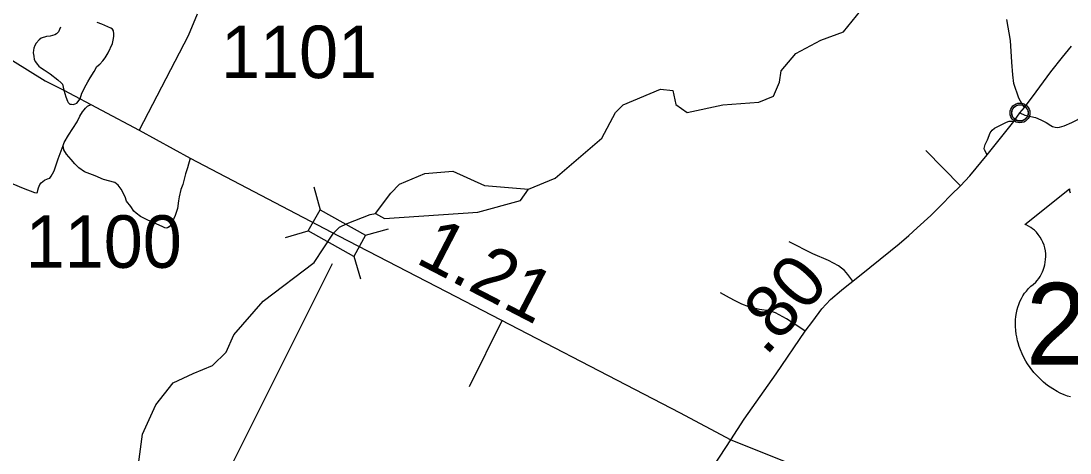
# Model space of a CAD drawing. Extents: x 2290615 to 2522933, y 819489 to 1012715.
# Drawn here: x 2441733 to 2451720, y 847928 to 852041 of the extents above; entities that cross this region are included whole.
import ezdxf

# ---------------------------------------------------------------- set-up
doc = ezdxf.new("R2010")
doc.units = 0
for name, color, linetype in [('Exist Civil Demographics Community CELL', 7, 'Continuous'), ('Exist Hydrographic Creek Single Shore', 7, 'Continuous'), ('Exist Hydrographic Lake Shore', 7, 'Continuous'), ('Exist Road Non-System Type 51', 7, 'Continuous'), ('Exist Road Primary US Attributed', 7, 'Continuous'), ('Exist Road Primary US Mileage Hundredths English Label', 7, 'Continuous'), ('Exist Road Primary US Shield CELL', 7, 'Continuous'), ('Exist Road Primary US Shield Number Label', 7, 'Continuous'), ('Exist Road Secondary Mileage Hundredths English Label', 7, 'Continuous'), ('Exist Road Secondary Structure Standard Bridge CELL', 7, 'Continuous'), ('Exist Road Secondary Structure Standard Bridge Number Label', 7, 'Continuous'), ('Exist Road Secondary Type 51 Attributed', 7, 'Continuous'), ('Exist Road Secondary Type 51 Number Label', 7, 'Continuous')]:
    doc.layers.add(name, color=color, linetype=linetype)

msp = doc.modelspace()

# ---------------------------------------------------------------- linework, layer by layer
at = {"layer": 'Exist Civil Demographics Community CELL'}
msp.add_lwpolyline([(2451165.6, 851178.3), (2451166.6, 851183.9), (2451168.4, 851190.5), (2451171.3, 851197.7), (2451174.2, 851203.4), (2451177.6, 851209.2), (2451181.3, 851214.3), (2451185.3, 851218.7), (2451189.9, 851223.3), (2451195.4, 851227.8), (2451200.8, 851231.5), (2451205.7, 851234.4), (2451210.8, 851236.8), (2451216.2, 851239.1), (2451221.9, 851240.9), (2451226.2, 851242.1), (2451231, 851242.8), (2451235.2, 851243.6), (2451241.5, 851243.8), (2451246, 851243.7), (2451251.6, 851243.4), (2451256.5, 851242.7), (2451261.4, 851241.7), (2451266.4, 851240.3), (2451271.6, 851238.4), (2451278.3, 851235.5), (2451284.5, 851232), (2451289.6, 851228.4), (2451294.7, 851224.4), (2451298.1, 851221.3), (2451302.2, 851216.9), (2451306, 851212.2), (2451309.1, 851207.6), (2451312.3, 851202.6), (2451314.7, 851197.4), (2451316.7, 851192.4), (2451318.3, 851187.4), (2451319.6, 851182.8), (2451320.7, 851176.8), (2451321.3, 851172.1), (2451321.6, 851166.1), (2451321.4, 851160.3), (2451320.8, 851154.6), (2451319.9, 851149.1), (2451318.2, 851143), (2451316.3, 851137.1), (2451314.1, 851132), (2451310.9, 851126), (2451307.6, 851120.7), (2451304.2, 851116), (2451299.9, 851111.3), (2451294.6, 851106.3), (2451289.6, 851102.2), (2451284.6, 851098.8), (2451280.3, 851096.3), (2451273.5, 851093), (2451266.3, 851090.3), (2451260.4, 851088.8), (2451253.8, 851087.5), (2451249.3, 851087.1), (2451244.9, 851086.8), (2451239.3, 851086.8), (2451235, 851087.2), (2451229.4, 851088), (2451223.4, 851089.3), (2451218.9, 851090.6), (2451213.7, 851092.4), (2451209.1, 851094.4), (2451205.2, 851096.7), (2451198.4, 851100.7), (2451192.8, 851105), (2451187.9, 851109.5), (2451183.4, 851114.4), (2451180.2, 851118.3), (2451177.3, 851122.5), (2451173.2, 851129.6), (2451171.4, 851133.1), (2451169.7, 851137.2), (2451167.1, 851145.4), (2451165.6, 851152.4), (2451164.9, 851157.6), (2451164.6, 851163.9), (2451164.5, 851168.6), (2451165.1, 851175)], close=True, dxfattribs=at)
for centre, radius in [((2451243.2, 851165.9), 94.3), ((2451242.9, 851166.2), 76.7)]:
    msp.add_circle(centre, radius, dxfattribs=at)
at = {"layer": 'Exist Hydrographic Creek Single Shore'}
for points in [[(2446563.1, 850438.7), (2446819, 850544.4), (2447263, 850926.9), (2447393, 851168.5), (2447467, 851243.8), (2447822.2, 851392.9), (2447939, 851378), (2447966.1, 851244.6), (2448076, 851170.2), (2448416, 851243.3), (2448758, 851267), (2448898.1, 851325.2), (2448954.1, 851458.9), (2448970, 851567.8), (2449109.1, 851731.1), (2449348.2, 851859.1), (2449564.1, 851936.8), (2449727.1, 852140.5)], [(2443372.9, 848686.6), (2443556.1, 848759.8), (2443687.1, 848886.7), (2443760.1, 849053.8), (2444038.1, 849373.8), (2444524.1, 849741.6), (2444707.7, 850020.2), (2444766.4, 850077), (2444837.4, 850114.2), (2445058.1, 850200), (2445108.1, 850208.6)], [(2442545.1, 847146.1), (2442544.1, 847185.4), (2442709.2, 847330.1), (2442844.1, 847775.4), (2442889, 848108.9), (2443018.2, 848386.6), (2443182, 848596.8), (2443372.9, 848686.6)]]:
    msp.add_lwpolyline(points, dxfattribs=at)
at = {"layer": 'Exist Hydrographic Lake Shore'}
for points in [[(2445108.1, 850208.6), (2445255.1, 850401.7), (2445337.1, 850487.1), (2445577, 850588.8), (2445843, 850612.8), (2446145, 850474.2), (2446563.1, 850438.7)], [(2445108.1, 850208.6), (2445192.2, 850159.5), (2446083.1, 850222.2), (2446489.1, 850330.6), (2446563.1, 850438.7)]]:
    msp.add_lwpolyline(points, dxfattribs=at)
at = {"layer": 'Exist Road Non-System Type 51'}
for p, q in [((2450676, 850470.5), (2450348.5, 850808.6)), ((2450676, 850470.5), (2450348.5, 850808.6)), ((2446313.1, 849192), (2445999.1, 848558.5)), ((2446313.1, 849192), (2445999.1, 848558.5))]:
    msp.add_line(p, q, dxfattribs=at)
for points in [[(2442109, 851980.7), (2442091.5, 851938.3), (2442071.8, 851918.1), (2442053.9, 851910), (2442034.1, 851903.6), (2442010.2, 851897.2), (2441976.1, 851892.8), (2441926.4, 851876), (2441904.8, 851861.7), (2441877.2, 851831.3), (2441865.5, 851809.2), (2441855.8, 851783), (2441852.2, 851763.1), (2441850.4, 851737), (2441854.9, 851706.9), (2441859.4, 851675.1), (2441871.7, 851653.2), (2441888, 851629.5), (2441902.4, 851611.8), (2441918.6, 851597.9), (2441954.9, 851574.6), (2442009.5, 851537.4), (2442084.2, 851480.4), (2442116.6, 851452.9), (2442126.7, 851439.1), (2442141.7, 851381.3), (2442158.4, 851319.5), (2442175.2, 851277.8), (2442183.2, 851265.9), (2442197.5, 851250.1), (2442213.6, 851248.3), (2442229.7, 851246.6), (2442249.5, 851250.8), (2442263.4, 851259), (2442295.3, 851299.7), (2442313.7, 851353.8), (2442327, 851382.4), (2442335.1, 851398.8), (2442352.5, 851432.5), (2442370.8, 851463.1), (2442392.3, 851498.8), (2442430.5, 851560.6), (2442456, 851606.5), (2442483.9, 851630.2), (2442513.5, 851660.6), (2442533.2, 851688.8), (2442564.3, 851739.3), (2442603, 851826), (2442612.4, 851874), (2442618.1, 851898), (2442617.8, 851920), (2442613.3, 851946.1), (2442605, 851961.8), (2442589, 851973.7), (2442502.4, 852010.4), (2442458.2, 852025.8)], [(2451243.2, 851165.9), (2451290.3, 851143.9), (2451389.4, 851123.5), (2451441.8, 851100.4), (2451492.1, 851075.3), (2451536.7, 851046.1), (2451554.2, 851035.2), (2451576.8, 851028.7), (2451598.5, 851027.2), (2451618.9, 851031.4), (2451664.7, 851044.1), (2451738.1, 851073.3), (2451793.7, 851104.2), (2451827.9, 851129), (2451856.9, 851153.2), (2451879.6, 851180.7), (2451904.6, 851214.8), (2451935.2, 851260.5)], [(2451243.2, 851165.9), (2451290.3, 851143.9), (2451389.4, 851123.5), (2451441.8, 851100.4), (2451492.1, 851075.3), (2451536.7, 851046.1), (2451554.2, 851035.2), (2451576.8, 851028.7), (2451598.5, 851027.2), (2451618.9, 851031.4), (2451664.7, 851044.1), (2451738.1, 851073.3), (2451793.7, 851104.2), (2451827.9, 851129), (2451856.9, 851153.2), (2451879.6, 851180.7), (2451904.6, 851214.8), (2451935.2, 851260.5)], [(2442135.9, 850855.4), (2442145.1, 850884.5), (2442186.4, 850953.4), (2442267.5, 851082), (2442294.3, 851136.4), (2442317.3, 851176.2), (2442334.1, 851194.6), (2442346.1, 851212.3), (2442367.8, 851231.3), (2442399.9, 851245.1)], [(2450931.1, 850768.2), (2450904.4, 850813.7), (2450901.6, 850827.8), (2450903.9, 850839.7), (2450911.5, 850863.8), (2450935, 850908.2), (2450959.8, 850976.5), (2450978.8, 851001.1), (2450999.1, 851019.1), (2451038.8, 851039.9), (2451070.4, 851056.4), (2451116.1, 851079.1), (2451140, 851087.5), (2451164.1, 851088.7), (2451184.1, 851084.3)], [(2450931.1, 850768.2), (2450904.4, 850813.7), (2450901.6, 850827.8), (2450903.9, 850839.7), (2450911.5, 850863.8), (2450935, 850908.2), (2450959.8, 850976.5), (2450978.8, 851001.1), (2450999.1, 851019.1), (2451038.8, 851039.9), (2451070.4, 851056.4), (2451116.1, 851079.1), (2451140, 851087.5), (2451164.1, 851088.7), (2451184.1, 851084.3)], [(2441656.6, 850490.4), (2441753.4, 850449.7), (2441861.9, 850407.3), (2441877.9, 850403.6), (2441889.5, 850406.8), (2441892.1, 850428.9), (2441900.3, 850454.2), (2441911, 850484.8), (2441926.3, 850501.7), (2441956.9, 850524.7), (2441984.4, 850538.4), (2442008.9, 850546.1), (2442021.2, 850562.9), (2442033.4, 850584.4), (2442048.7, 850615), (2442085.4, 850729.8), (2442135.9, 850855.4)], [(2443344.5, 850735.7), (2443317.4, 850643.8), (2443297.8, 850586.5), (2443274.4, 850483.8), (2443255.1, 850435.6), (2443240.1, 850367.4), (2443232.7, 850327.3), (2443221.8, 850257.2), (2443200.8, 850188.9), (2443164, 850104.3), (2443142.4, 850080), (2443128.5, 850071.9), (2443116.5, 850067.8), (2443102.5, 850071.4), (2443078.4, 850083), (2442997.9, 850119.9), (2442933.5, 850148.9), (2442871, 850180), (2442828.5, 850211.5), (2442808.2, 850231.1), (2442777.6, 850274.6), (2442738.9, 850326.1), (2442724.3, 850365.9), (2442687.3, 850439.4), (2442656.7, 850476.8), (2442626.3, 850502.4), (2442518.5, 850532.3), (2442440.5, 850566), (2442336.4, 850605.8), (2442284.4, 850642.6), (2442246.1, 850680.8), (2442209.4, 850723.7), (2442166.5, 850774.3), (2442140.5, 850814.1), (2442135.9, 850855.4)], [(2449651.3, 849564.2), (2449604.6, 849627.5), (2449571.5, 849666.7), (2449514.1, 849711.1), (2449419.2, 849761.3), (2449272.1, 849824.7), (2449044.5, 849939.3)], [(2449651.3, 849564.2), (2449604.6, 849627.5), (2449571.5, 849666.7), (2449514.1, 849711.1), (2449419.2, 849761.3), (2449272.1, 849824.7), (2449044.5, 849939.3)], [(2449198.3, 849088), (2449108.5, 849147.6), (2449019.3, 849204), (2448949.8, 849243.8), (2448914.3, 849261.9), (2448854.1, 849280.9), (2448762.8, 849294.8), (2448663.3, 849321.3), (2448596.6, 849346.2), (2448531.5, 849377), (2448477.7, 849406), (2448392.4, 849452.8)], [(2449198.3, 849088), (2449108.5, 849147.6), (2449019.3, 849204), (2448949.8, 849243.8), (2448914.3, 849261.9), (2448854.1, 849280.9), (2448762.8, 849294.8), (2448663.3, 849321.3), (2448596.6, 849346.2), (2448531.5, 849377), (2448477.7, 849406), (2448392.4, 849452.8)]]:
    msp.add_lwpolyline(points, dxfattribs=at)
at = {"layer": 'Exist Road Primary US Attributed'}
for points in [[(2451285.6, 851217.7), (2451396.9, 851366.8), (2451538, 851556.6), (2451649.4, 851696.3), (2451732.5, 851799.8)], [(2448491.1, 848053.7), (2448617.6, 848251.1), (2448921, 848681.3), (2449198.3, 849088), (2449270.7, 849183), (2449356.2, 849300.5), (2449397.2, 849346.6), (2449440.5, 849389.4), (2449542.9, 849478.3), (2449595.6, 849520.5), (2449651.3, 849564.2), (2449813.9, 849693.8), (2450011.2, 849852), (2450094, 849918.3), (2450186.6, 849998.9), (2450264.9, 850071.2), (2450393.7, 850189.5), (2450496.1, 850291.9), (2450589.4, 850386.9), (2450676, 850470.5), (2450764.4, 850565.5), (2450931.1, 850768.2), (2451184.1, 851084.3), (2451243.2, 851165.9), (2451285.6, 851217.7)], [(2448125.9, 847494.5), (2448491.1, 848053.7)]]:
    msp.add_lwpolyline(points, dxfattribs=at)
at = {"layer": 'Exist Road Primary US Shield CELL'}
msp.add_lwpolyline([(2451723.1, 848461.7), (2451694.2, 848470.7), (2451663.4, 848482.5), (2451624.7, 848499.3), (2451597.8, 848513.2), (2451555.4, 848537.5), (2451505.7, 848571.9), (2451468.2, 848602.3), (2451440.7, 848627.2), (2451400.2, 848668.4), (2451376.5, 848695.3), (2451339.2, 848743.5), (2451315.4, 848778.4), (2451299.9, 848804), (2451277.3, 848845.2), (2451264.9, 848871.1), (2451248.8, 848908.8), (2451236.2, 848943.2), (2451225.6, 848975.8), (2451220, 848996.7), (2451211.9, 849033.1), (2451207, 849059), (2451202.3, 849094.4), (2451199.6, 849131.8), (2451199.1, 849166.3), (2451200, 849194.9), (2451203.3, 849228.3), (2451208.9, 849263.7), (2451215.7, 849294.1), (2451221.9, 849316), (2451230.9, 849342.6), (2451242.8, 849372), (2451256.9, 849400.1), (2451270.3, 849423.5), (2451287.1, 849448.6), (2451303.7, 849470), (2451325.4, 849493.6), (2451348, 849515.2), (2451368.8, 849532), (2451393.4, 849556.1), (2451406.2, 849570.7), (2451421.6, 849591), (2451433.9, 849609.9), (2451443.7, 849626.7), (2451456.6, 849651.6), (2451464.4, 849670.1), (2451474.2, 849698.8), (2451479.1, 849718.9), (2451484.1, 849744.8), (2451487.4, 849769.1), (2451488.6, 849799.5), (2451487.9, 849824.6), (2451484.6, 849854), (2451479.1, 849882.2), (2451472.4, 849906.8), (2451461.9, 849934.9), (2451452.2, 849955.5), (2451435.9, 849983.4), (2451417.8, 850009.3), (2451399.1, 850030.4), (2451380.3, 850049.2), (2451362.2, 850063.3), (2451345, 850075.6), (2451323.4, 850088.6), (2451302.6, 850098.9), (2451289.5, 850104.2), (2451714.6, 850442.9), (2451715.7, 850425.3), (2451720, 850404.4)], dxfattribs=at)
at = {"layer": 'Exist Road Secondary Structure Standard Bridge CELL'}
for p, q in [((2444520.2, 850461.8), (2444581.6, 850243.9)), ((2445013.6, 850000.6), (2445231.4, 850062)), ((2444250.5, 849980.5), (2444468.4, 850041.9)), ((2444902.9, 849803.1), (2444964.3, 849585.2))]:
    msp.add_line(p, q, dxfattribs=at)
msp.add_lwpolyline([(2444581.6, 850243.9), (2445014.1, 850001.5), (2444900.9, 849799.5), (2444468.4, 850041.9)], close=True, dxfattribs=at)
at = {"layer": 'Exist Road Secondary Structure Standard Bridge Number Label'}
msp.add_lwpolyline([(2444696.5, 849730.2), (2443690.5, 847718.3), (2442198.8, 845845)], dxfattribs=at)
at = {"layer": 'Exist Road Secondary Type 51 Attributed'}
for points in [[(2437802.5, 854096), (2437831.7, 854079.4), (2437898.5, 854050.9), (2438021, 854011.6), (2438515.8, 853888.3), (2438664.7, 853840.2), (2438740, 853811.4), (2438942.5, 853711.2), (2439164.3, 853560.9), (2440319, 852682.5), (2441505.7, 851753), (2441964.3, 851469.7), (2442141.7, 851381.3), (2442857.5, 851002.4)], [(2443411.5, 852105), (2443323.8, 851898.5), (2442857.5, 851002.4)], [(2451285.6, 851217.7), (2451263.4, 851249.2), (2451232.5, 851305), (2451184.2, 851446.1), (2451174.8, 851528), (2451166.8, 851650), (2451151.6, 851855.7), (2451118.5, 852056.4)], [(2442857.5, 851002.4), (2443344.5, 850735.7), (2444754.9, 849995.6)], [(2444754.9, 849995.6), (2445873.4, 849418), (2448003.3, 848314.4), (2448491.1, 848053.7)], [(2448491.1, 848053.7), (2449040.6, 847835.4), (2449886.4, 847465.3), (2449892.5, 847467.5), (2450904.9, 847059.3), (2450991.7, 847030), (2451177.4, 846991.5), (2451297.9, 846982.4), (2451711.9, 846974.9), (2452959.5, 846977.2), (2453105.5, 846989.2), (2453242.5, 847019.4), (2454658, 847451.8), (2455028.8, 847571.3), (2455922.6, 847836), (2456965.1, 848170.9), (2458704.1, 848721.4), (2460478.8, 849275.9), (2460911.6, 849404.5), (2460983.3, 849427.7)]]:
    msp.add_lwpolyline(points, dxfattribs=at)

# ---------------------------------------------------------------- texts
at = {"layer": 'Exist Road Primary US Mileage Hundredths English Label'}
msp.add_text('.80', height=500, rotation=48.38209, dxfattribs=at).set_placement((2448822.6, 848840.2))
at = {"layer": 'Exist Road Primary US Shield Number Label'}
msp.add_text('258', height=780, dxfattribs=at).set_placement((2451299.1, 848767.9))
at = {"layer": 'Exist Road Secondary Mileage Hundredths English Label'}
msp.add_text('1.21', height=500, rotation=332.60761, dxfattribs=at).set_placement((2445476.9, 849745.4))
at = {"layer": 'Exist Road Secondary Type 51 Number Label'}
for s, p in [('1101', (2443636.1, 851497)), ('1100', (2441777, 849691.2))]:
    msp.add_text(s, height=500, rotation=360, dxfattribs=at).set_placement(p)

doc.saveas('drawing.dxf')
